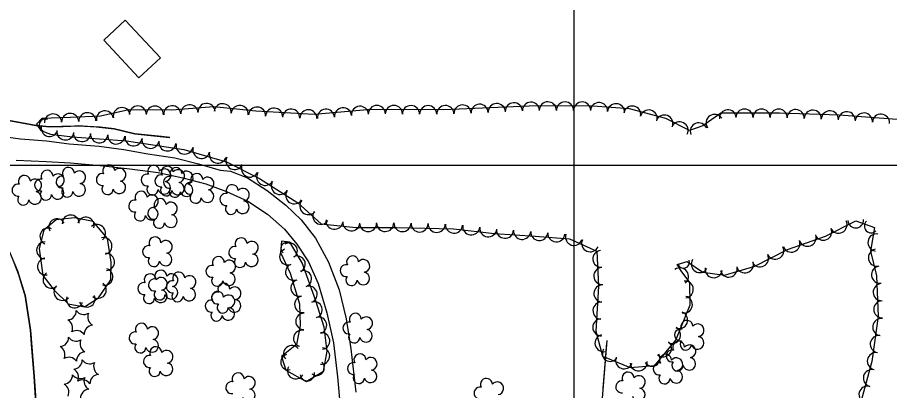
# Model space of a CAD drawing. Extents: x 591954 to 597000, y 198576 to 213500.
# Drawn here: x 594240.2 to 594647.2, y 203395 to 203568.9 of the extents above; entities that cross this region are included whole.
import ezdxf

# ---------------------------------------------------------------- set-up
doc = ezdxf.new("R2010")
doc.units = 0
for name, color, linetype in [('Level 10', 7, 'Continuous'), ('Level 15', 7, 'Continuous'), ('Level 17', 7, 'Continuous'), ('Level 18', 7, 'Continuous'), ('Level 19', 7, 'Continuous')]:
    doc.layers.add(name, color=color, linetype=linetype)

msp = doc.modelspace()

# ---------------------------------------------------------------- linework, layer by layer
at = {"layer": 'Level 10'}
for p, q in [((594500, 203000), (594500, 204500)), ((593000, 203500), (595500, 203500)), ((593000, 203500), (595000, 203500)), ((594500, 202000), (594500, 203500))]:
    msp.add_line(p, q, dxfattribs=at)
at = {"layer": 'Level 15'}
for points in [[(594509.09, 203323.85), (594512.21, 203380.12), (594515.34, 203418.34)], [(594514.44, 203407.25), (594515.25, 203417.17)], [(594513.51, 203395.97), (594514.44, 203407.25)]]:
    msp.add_lwpolyline(points, dxfattribs=at)
at = {"layer": 'Level 17'}
for points in [[(594280.41, 203558.33), (594296.85, 203540.71), (594306.91, 203550.09), (594290.48, 203567.71), (594280.41, 203558.33)], [(594231.2, 203513.68), (594241.65, 203512.36), (594253.68, 203511.34), (594264.34, 203510.08), (594278.25, 203508.87), (594289.79, 203507.41), (594301.01, 203505.41), (594313.63, 203503.51), (594324.65, 203500.74), (594334.7, 203497.79), (594339.53, 203497.31), (594347.49, 203494.09), (594356.64, 203488.22), (594365.46, 203481.34), (594372.54, 203474.51), (594379.33, 203466.01), (594385.33, 203454.86), (594390.37, 203441.98), (594393.52, 203428.47), (594395.81, 203414.35), (594398.06, 203394.15)], [(594239.59, 203502.37), (594253.53, 203501.85), (594264.93, 203501.23), (594278.76, 203499.85), (594292.67, 203498.43), (594305.78, 203496.6), (594317.39, 203494.1), (594328.11, 203491.34), (594337.76, 203487.81), (594347.62, 203483.35), (594356.86, 203477.22), (594364.77, 203470.22), (594370.55, 203463.22), (594376.06, 203454.97), (594380.54, 203444.91), (594384.48, 203431.22), (594387.71, 203417.18), (594389.49, 203401.43), (594390.77, 203387.49)]]:
    msp.add_lwpolyline(points, dxfattribs=at)
at = {"layer": 'Level 18'}
for points in [[(594652.66, 203521.24), (594623.65, 203523.35), (594595.84, 203524.37), (594568.43, 203524.28), (594559.96, 203518.48), (594553.76, 203516.28), (594542.75, 203521.87), (594525.75, 203526.39), (594508.62, 203527.6), (594482.58, 203527.71), (594439.07, 203525.88), (594405.26, 203526.08), (594378.56, 203523.75), (594351.43, 203525.24), (594331.86, 203527.31), (594312.14, 203525.67), (594292.1, 203525.81), (594278.92, 203522.88), (594264.71, 203522.28), (594251.5, 203521.88), (594249.05, 203519.19), (594251.07, 203516.29), (594255.56, 203514.49), (594265.82, 203513.27), (594291.09, 203511.46), (594317.79, 203507.44), (594337.8, 203501.59), (594353.2, 203493.89), (594371.08, 203482.53), (594381.98, 203472.73), (594398.11, 203470.94), (594417.06, 203471.07), (594443.64, 203470.42), (594462.87, 203468.2), (594481.84, 203466.93), (594497.81, 203465.69), (594510.49, 203459.98), (594511.27, 203443.69), (594510.08, 203422.65), (594513.12, 203410.93), (594526.06, 203405.65), (594537.56, 203406.72), (594547.36, 203418.47), (594554.07, 203434.93), (594553.99, 203445.41), (594549.83, 203450.78), (594547.98, 203453.78), (594552.74, 203455.21), (594560.08, 203450.18), (594570.16, 203448.72), (594584.33, 203453.04), (594599.56, 203460.78), (594617.25, 203466.93), (594631.47, 203474.12), (594640.07, 203470.98), (594638.28, 203459.92), (594641.07, 203448.43), (594641.89, 203429.67), (594638.85, 203408.53), (594632.58, 203385)], [(594251.95, 203448.64), (594257.29, 203441.74), (594263.89, 203435.48), (594271.45, 203434.05), (594278.02, 203438.21), (594283.68, 203446.67), (594283.97, 203454.83), (594282.14, 203465.85), (594275.52, 203473.76), (594266.74, 203475.46), (594258.21, 203474.53), (594252.46, 203469.68), (594250.29, 203461.26), (594251.95, 203448.64)], [(594379.43, 203436.84), (594372.97, 203454.59), (594367.26, 203464.21), (594363.42, 203464.6), (594362.94, 203459.33), (594367.44, 203449.67), (594371.75, 203435.37), (594372.16, 203425.23), (594370.32, 203416.38), (594363.44, 203410.89), (594365.42, 203404.43), (594374.96, 203399.2), (594382.98, 203404.04), (594384.75, 203413.3), (594383.25, 203424.57), (594379.43, 203436.84)]]:
    msp.add_lwpolyline(points, dxfattribs=at)
for centre, radius, start, end in [((594288.88, 203522.92), 3.99, 12.1425, 192.1272), ((594296.33, 203523.69), 4, 359.6276, 179.6122), ((594304.31, 203523.63), 4, 359.6276, 179.6122), ((594312.39, 203523.77), 3.99, 2.3054, 182.2901), ((594320.45, 203524.26), 4, 4.7534, 184.7381), ((594328.39, 203524.89), 3.99, 4.2605, 184.2452), ((594335.97, 203524.77), 3.99, 353.9716, 173.9563), ((594343.92, 203523.93), 4, 353.9652, 173.9499), ((594351.93, 203523.2), 3.99, 355.6563, 175.6409), ((594359.95, 203522.68), 4, 356.8648, 176.8495), ((594367.92, 203522.24), 3.99, 356.872, 176.8567), ((594384.16, 203522.14), 4, 4.9911, 184.9757), ((594392.12, 203522.83), 4, 4.9839, 184.9686), ((594400.08, 203523.53), 4, 4.9911, 184.9757), ((594407.89, 203523.91), 3.99, 0.5962, 180.5809), ((594415.84, 203523.92), 4, 359.6778, 179.6624), ((594423.83, 203523.88), 4, 359.6778, 179.6624), ((594431.82, 203523.83), 4, 359.6778, 179.6624), ((594439.87, 203523.9), 3.99, 1.299, 181.2837), ((594447.89, 203524.16), 4, 2.4109, 182.3956), ((594455.87, 203524.49), 4, 2.4109, 182.3956), ((594463.86, 203524.83), 4, 2.4178, 182.4025), ((594471.84, 203525.16), 4, 2.4109, 182.3956), ((594479.81, 203525.47), 3.99, 2.0308, 182.0155), ((594487.71, 203525.6), 4, 359.7782, 179.7628), ((594495.7, 203525.56), 4, 359.7782, 179.7628), ((594503.69, 203525.53), 4, 359.7782, 179.7628), ((594511.55, 203525.27), 3.99, 356.404, 176.3887), ((594519.5, 203524.74), 4, 355.9599, 175.9445), ((594527.09, 203523.67), 3.98, 347.9793, 167.9639), ((594579.45, 203522.23), 4, 0.1941, 180.1788), ((594587.44, 203522.25), 4, 0.1941, 180.1788), ((594595.39, 203522.21), 3.99, 359.1684, 179.1531), ((594256.79, 203519.95), 4, 1.729, 181.7137), ((594264.79, 203520.21), 4, 2.0735, 182.0582), ((594272.79, 203520.53), 4, 2.4109, 182.3956), ((594280.97, 203521.4), 3.98, 9.716, 189.7007), ((594375.95, 203521.91), 3.99, 358.3268, 178.3115), ((594534.74, 203521.83), 3.99, 345.1086, 165.0933), ((594542.09, 203519.45), 3.97, 338.703, 158.6877), ((594565.52, 203519.75), 4, 34.4357, 214.4203), ((594571.69, 203521.97), 3.92, 4.1771, 184.1618), ((594603.33, 203522), 4, 357.9131, 177.8978), ((594611.31, 203521.71), 4, 357.9203, 177.905), ((594619.3, 203521.42), 3.99, 357.9128, 177.8975), ((594627.2, 203520.99), 4, 355.9236, 175.9083), ((594635.16, 203520.42), 4, 355.8444, 175.8291), ((594643.13, 203519.84), 4, 355.8515, 175.8362), ((594253.16, 203518.78), 2.81, 70.0621, 250.0467), ((594255.19, 203517.35), 3.92, 161.5866, 341.5713), ((594549.16, 203516.27), 4, 333.0962, 153.0809), ((594558.11, 203515.84), 3.96, 21.4208, 201.4054), ((594262.47, 203515.78), 3.99, 173.3871, 353.3718), ((594270.33, 203515.04), 4, 175.9021, 355.8868), ((594278.3, 203514.47), 4, 175.895, 355.8796), ((594286.27, 203513.9), 3.99, 175.9016, 355.8863), ((594294.35, 203513.04), 3.99, 171.9973, 351.982), ((594302.27, 203511.89), 4, 171.4414, 351.4261), ((594310.17, 203510.7), 4, 171.4414, 351.4261), ((594318.15, 203509.22), 3.99, 167.6122, 347.5969), ((594326.02, 203507.21), 4, 163.7323, 343.7169), ((594333.69, 203504.97), 4, 163.7323, 343.7169), ((594341.43, 203502.02), 3.99, 154.5798, 334.5645), ((594253.98, 203494.88), 2.78, 1.3946, 209.1675), ((594263.98, 203496.27), 2.78, 1.3946, 209.1675), ((594282.77, 203497.44), 2.78, 1.3946, 209.1675), ((594287.81, 203495.58), 2.97, 278.4237, 139.6575), ((594303.72, 203497.23), 2.78, 1.3946, 209.1675), ((594308.76, 203495.37), 2.97, 278.4237, 139.6575), ((594310.11, 203496.82), 2.78, 1.3946, 209.1675), ((594314.11, 203496.15), 2.78, 1.3946, 209.1675), ((594315.15, 203494.96), 2.97, 278.4237, 139.6575), ((594348.65, 203498.5), 4, 153.433, 333.4177), ((594243.42, 203492.51), 2.78, 1.3946, 209.1675), ((594248.47, 203490.65), 2.97, 278.4237, 139.6575), ((594250.98, 203490.8), 2.78, 78.0716, 279.0826), ((594259.03, 203493.02), 2.97, 278.4237, 139.6575), ((594260.98, 203492.19), 2.78, 78.0716, 279.0826), ((594269.02, 203494.41), 2.97, 278.4237, 139.6575), ((594279.77, 203493.37), 2.78, 78.0716, 279.0826), ((594300.72, 203493.15), 2.78, 78.0716, 279.0826), ((594307.11, 203492.75), 2.78, 78.0716, 279.0826), ((594311.11, 203492.08), 2.78, 78.0716, 279.0826), ((594319.16, 203494.3), 2.97, 278.4237, 139.6575), ((594323.86, 203493.38), 2.78, 1.3946, 209.1675), ((594328.9, 203491.52), 2.97, 278.4237, 139.6575), ((594355.78, 203494.59), 3.99, 149.1424, 329.1271), ((594240.42, 203488.43), 2.78, 78.0716, 279.0826), ((594258.91, 203487.17), 2.97, 196.0745, 79.0477), ((594268.91, 203488.55), 2.97, 196.0745, 79.0477), ((594282.23, 203488.97), 2.61, 140.7797, 358.7123), ((594287.7, 203489.73), 2.97, 196.0745, 79.0477), ((594303.18, 203488.75), 2.61, 140.7797, 358.7123), ((594308.65, 203489.52), 2.97, 196.0745, 79.0477), ((594309.57, 203488.35), 2.61, 140.7797, 358.7123), ((594315.04, 203489.11), 2.97, 196.0745, 79.0477), ((594319.05, 203488.44), 2.97, 196.0745, 79.0477), ((594320.86, 203489.3), 2.78, 78.0716, 279.0826), ((594340.38, 203488.16), 2.78, 1.3946, 209.1675), ((594362.63, 203490.38), 4, 147.5766, 327.5613), ((594242.89, 203484.03), 2.61, 140.7797, 358.7123), ((594248.35, 203484.8), 2.97, 196.0745, 79.0477), ((594253.45, 203486.4), 2.61, 140.7797, 358.7123), ((594263.44, 203487.79), 2.61, 140.7797, 358.7123), ((594297.87, 203485.13), 2.78, 1.3946, 209.1675), ((594302.91, 203483.27), 2.97, 278.4237, 139.6575), ((594313.58, 203487.68), 2.61, 140.7797, 358.7123), ((594323.32, 203484.9), 2.61, 140.7797, 358.7123), ((594328.79, 203485.66), 2.97, 196.0745, 79.0477), ((594337.38, 203484.08), 2.78, 78.0716, 279.0826), ((594345.42, 203486.3), 2.97, 278.4237, 139.6575), ((594369.36, 203486.03), 3.99, 146.8134, 326.7981), ((594294.87, 203481.05), 2.78, 78.0716, 279.0826), ((594306.77, 203481.71), 2.78, 1.3946, 209.1675), ((594311.81, 203479.85), 2.97, 278.4237, 139.6575), ((594345.31, 203480.45), 2.97, 196.0745, 79.0477), ((594375.92, 203480.98), 4, 138.0722, 318.0568), ((594297.33, 203476.65), 2.61, 140.7797, 358.7123), ((594302.8, 203477.42), 2.97, 196.0745, 79.0477), ((594303.77, 203477.63), 2.78, 78.0716, 279.0826), ((594339.84, 203479.68), 2.61, 140.7797, 358.7123), ((594381.83, 203476.32), 3.85, 146.5753, 326.56), ((594258.62, 203471.27), 3.83, 28.1431, 208.1278), ((594265.05, 203472.87), 3.95, 1.4001, 181.3847), ((594272.05, 203471.97), 3.86, 343.0968, 163.0815), ((594306.23, 203473.23), 2.61, 140.7797, 358.7123), ((594311.7, 203474), 2.97, 196.0745, 79.0477), ((594388.13, 203474.15), 3.99, 173.6904, 353.6751), ((594396.02, 203473.37), 3.99, 175.1194, 355.1041), ((594623.33, 203472.34), 4, 206.8132, 26.7979), ((594631.36, 203474.44), 3.67, 183.8872, 3.8719), ((594638.57, 203471.7), 3.18, 134.8739, 314.8585), ((594254.5, 203466.91), 3.83, 65.0731, 245.0577), ((594277.3, 203468.38), 3.99, 309.9144, 129.8991), ((594403.8, 203473.07), 4, 180.3949, 0.3796), ((594411.79, 203473.13), 4, 180.3949, 0.3796), ((594419.84, 203473.07), 3.99, 178.8744, 358.8591), ((594427.83, 203472.9), 4, 178.6019, 358.5866), ((594435.82, 203472.7), 4, 178.6019, 358.5866), ((594443.89, 203472.31), 3.99, 175.9333, 355.918), ((594451.93, 203471.56), 4, 173.4315, 353.4161), ((594459.86, 203470.67), 3.99, 173.6762, 353.6609), ((594467.72, 203469.97), 3.99, 176.1965, 356.1811), ((594475.69, 203469.44), 4, 176.2041, 356.1888), ((594483.68, 203468.88), 3.99, 175.7432, 355.7279), ((594616.22, 203469.05), 3.99, 202.8863, 22.871), ((594280.37, 203462.37), 3.92, 283.4025, 103.3872), ((594304.36, 203463.85), 2.78, 1.3946, 209.1675), ((594344.56, 203463.42), 2.78, 1.3946, 209.1675), ((594491.65, 203468.27), 4, 175.5644, 355.5491), ((594499.87, 203466.58), 3.95, 161.5429, 341.5275), ((594507.46, 203463.64), 3.99, 155.775, 335.7597), ((594608.9, 203466.24), 4, 199.1887, 19.1734), ((594641.06, 203463.99), 4, 80.7953, 260.78), ((594253.05, 203460.33), 3.92, 88.9252, 268.9099), ((594301.36, 203459.77), 2.78, 78.0716, 279.0826), ((594309.41, 203461.99), 2.97, 278.4237, 139.6575), ((594341.56, 203459.34), 2.78, 78.0716, 279.0826), ((594349.6, 203461.56), 2.97, 278.4237, 139.6575), ((594365.87, 203461.26), 2.74, 49.6602, 229.6449), ((594367.1, 203460.13), 3.7, 305.0985, 125.0832), ((594593.83, 203460.21), 4, 206.9415, 26.9262), ((594601.35, 203463.51), 3.99, 200.5141, 20.4988), ((594281.48, 203454.93), 3.97, 274.085, 94.0697), ((594303.83, 203455.37), 2.61, 140.7797, 358.7123), ((594309.29, 203456.14), 2.97, 196.0745, 79.0477), ((594333.93, 203454.65), 2.78, 1.3946, 209.1675), ((594349.49, 203455.71), 2.97, 196.0745, 79.0477), ((594366.27, 203457.33), 3.79, 112.0604, 292.0451), ((594370.68, 203453.91), 3.82, 295.8986, 115.8832), ((594396.56, 203454.96), 2.78, 1.3946, 209.1675), ((594512.6, 203456.35), 3.92, 94.5498, 274.5345), ((594586.71, 203456.62), 3.99, 206.6144, 26.5991), ((594641.24, 203456.94), 3.98, 102.3404, 282.3251), ((594253.48, 203452.82), 3.94, 97.5014, 277.4861), ((594330.93, 203450.58), 2.78, 78.0716, 279.0826), ((594338.98, 203452.8), 2.97, 278.4237, 139.6575), ((594344.02, 203454.94), 2.61, 140.7797, 358.7123), ((594369.08, 203450.21), 3.83, 110.8108, 290.7955), ((594393.56, 203450.89), 2.78, 78.0716, 279.0826), ((594401.6, 203453.11), 2.97, 278.4237, 139.6575), ((594550.98, 203454.88), 2.84, 196.6325, 16.6171), ((594558.58, 203453.93), 3.96, 148.0598, 328.0445), ((594579.65, 203453.8), 4, 196.948, 16.9327), ((594642.7, 203448.99), 3.98, 98.5117, 278.4964), ((594256.09, 203446.69), 3.99, 127.7156, 307.7003), ((594280.85, 203447.99), 3.84, 254.0007, 73.9854), ((594302.11, 203446.61), 2.78, 1.3946, 209.1675), ((594307.08, 203448.31), 2.78, 1.3946, 209.1675), ((594312.12, 203446.45), 2.97, 278.4237, 139.6575), ((594315.43, 203447.44), 2.78, 1.3946, 209.1675), ((594338.87, 203446.94), 2.97, 196.0745, 79.0477), ((594373.58, 203447.05), 3.84, 290.0201, 110.0048), ((594401.49, 203447.25), 2.97, 196.0745, 79.0477), ((594513.14, 203448.39), 4, 92.7411, 272.7258), ((594549.35, 203448.19), 3.99, 306.148, 126.1327), ((594565.09, 203451.57), 4, 171.7386, 351.7233), ((594572.14, 203451.79), 3.94, 192.5388, 12.5235), ((594277.68, 203441.89), 3.94, 232.3814, 52.3661), ((594299.11, 203442.53), 2.78, 78.0716, 279.0826), ((594304.08, 203444.23), 2.78, 78.0716, 279.0826), ((594307.15, 203444.75), 2.97, 278.4237, 139.6575), ((594312.43, 203443.36), 2.78, 78.0716, 279.0826), ((594320.47, 203445.58), 2.97, 278.4237, 139.6575), ((594333.4, 203446.18), 2.61, 140.7797, 358.7123), ((594336.5, 203442.19), 2.78, 1.3946, 209.1675), ((594371.6, 203442.83), 3.84, 106.7942, 286.7788), ((594396.02, 203446.49), 2.61, 140.7797, 358.7123), ((594551.68, 203442.13), 3.91, 274.8408, 94.8254), ((594643.49, 203440.85), 3.99, 92.5187, 272.5034), ((594261.19, 203440.98), 3.98, 135.8316, 315.8163), ((594306.54, 203439.83), 2.61, 140.7797, 358.7123), ((594307.04, 203438.9), 2.97, 196.0745, 79.0477), ((594312.01, 203440.6), 2.97, 196.0745, 79.0477), ((594320.36, 203439.73), 2.97, 196.0745, 79.0477), ((594333.5, 203438.11), 2.78, 78.0716, 279.0826), ((594333.57, 203438.43), 2.78, 1.3946, 209.1675), ((594341.54, 203440.33), 2.97, 278.4237, 139.6575), ((594376.2, 203439.84), 3.84, 290.0157, 110.0003), ((594513.14, 203440.21), 3.99, 87.223, 267.2077), ((594266.91, 203437.45), 3.88, 162.0988, 342.0835), ((594272.61, 203437.73), 3.82, 204.6224, 24.6071), ((594301.57, 203438.13), 2.61, 140.7797, 358.7123), ((594314.89, 203438.96), 2.61, 140.7797, 358.7123), ((594330.57, 203434.35), 2.78, 78.0716, 279.0826), ((594338.62, 203436.57), 2.97, 278.4237, 139.6575), ((594341.43, 203434.48), 2.97, 196.0745, 79.0477), ((594373.33, 203435.11), 3.81, 98.6359, 278.6206), ((594551.21, 203435.02), 3.92, 257.6739, 77.6586), ((594643.76, 203432.83), 3.99, 91.3369, 271.3216), ((594335.96, 203433.71), 2.61, 140.7797, 358.7123), ((594338.51, 203430.72), 2.97, 196.0745, 79.0477), ((594378.66, 203432.63), 3.79, 287.277, 107.2617), ((594512.72, 203432.22), 3.99, 86.7713, 266.756), ((594263.33, 203432.16), 4.3, 275.2113, 0.9762), ((594271.14, 203434.72), 4.3, 215.2113, 300.9762), ((594277.26, 203429.22), 4.3, 155.2113, 240.9762), ((594333.04, 203429.95), 2.61, 140.7797, 358.7123), ((594373.85, 203427.2), 3.82, 88.9488, 268.9335), ((594380.68, 203425.4), 3.83, 284.2346, 104.2193), ((594397.84, 203428.23), 2.78, 1.3946, 209.1675), ((594402.88, 203426.37), 2.97, 278.4237, 139.6575), ((594548.93, 203427.85), 4, 247.828, 67.8127), ((594643.27, 203424.54), 4, 81.8329, 261.8176), ((594261.63, 203424.12), 4.3, 335.2113, 60.9762), ((594275.57, 203421.18), 4.3, 95.2113, 180.9762), ((594298.05, 203423.59), 2.78, 1.3946, 209.1675), ((594303.1, 203421.74), 2.97, 278.4237, 139.6575), ((594394.84, 203424.16), 2.78, 78.0716, 279.0826), ((594512.6, 203424.46), 3.96, 91.8331, 271.8178), ((594552.58, 203424.93), 2.78, 1.3946, 209.1675), ((594557.62, 203423.07), 2.97, 278.4237, 139.6575), ((594267.75, 203418.63), 4.3, 35.2113, 120.9762), ((594295.05, 203419.52), 2.78, 78.0716, 279.0826), ((594372.79, 203419.27), 3.79, 75.9163, 255.901), ((594382.08, 203418.12), 3.84, 277.5875, 97.5722), ((594397.3, 203419.76), 2.61, 140.7797, 358.7123), ((594402.77, 203420.52), 2.97, 196.0745, 79.0477), ((594513.68, 203417.1), 4, 104.557, 284.5417), ((594545.67, 203420.85), 3.95, 241.8571, 61.8418), ((594549.58, 203420.86), 2.78, 78.0716, 279.0826), ((594642.13, 203416.63), 4, 81.8329, 261.8176), ((594259.74, 203419.75), 4.3, 275.2113, 0.9762), ((594267.56, 203422.3), 4.3, 215.2113, 300.9762), ((594273.68, 203416.81), 4.3, 155.2113, 240.9762), ((594297.52, 203415.12), 2.61, 140.7797, 358.7123), ((594302.99, 203415.88), 2.97, 196.0745, 79.0477), ((594541.46, 203414.66), 3.99, 230.1571, 50.1418), ((594548.72, 203415.16), 2.78, 1.3946, 209.1675), ((594552.04, 203416.46), 2.61, 140.7797, 358.7123), ((594553.76, 203413.3), 2.97, 278.4237, 139.6575), ((594557.51, 203417.22), 2.97, 196.0745, 79.0477), ((594258.05, 203411.7), 4.3, 335.2113, 60.9762), ((594271.98, 203408.77), 4.3, 95.2113, 180.9762), ((594304.74, 203412.6), 2.78, 1.3946, 209.1675), ((594309.79, 203410.74), 2.97, 278.4237, 139.6575), ((594368.2, 203412.11), 3.84, 38.6208, 218.6055), ((594382.09, 203411.07), 3.81, 262.2679, 82.2526), ((594516.82, 203412.27), 3.7, 146.3541, 326.3388), ((594545.72, 203411.08), 2.78, 78.0716, 279.0826), ((594640.77, 203408.66), 3.99, 78.8668, 258.8515), ((594264.17, 203406.21), 4.3, 35.2113, 120.9762), ((594266.07, 203409.18), 4.3, 275.2113, 0.9762), ((594273.89, 203411.73), 4.3, 215.2113, 300.9762), ((594301.74, 203408.52), 2.78, 78.0716, 279.0826), ((594366.64, 203408.24), 3.6, 103.7814, 283.7661), ((594379.87, 203405.53), 3.52, 229.8904, 49.875), ((594399.98, 203409.31), 2.78, 1.3946, 209.1675), ((594405.02, 203407.45), 2.97, 278.4237, 139.6575), ((594523.3, 203409.08), 3.99, 158.3838, 338.3685), ((594530.02, 203408.12), 3.99, 185.3229, 5.3075), ((594536.34, 203409.99), 3.7, 211.3458, 31.3305), ((594542.63, 203409.13), 2.78, 1.3946, 209.1675), ((594547.68, 203407.28), 2.97, 278.4237, 139.6575), ((594548.18, 203406.69), 2.61, 140.7797, 358.7123), ((594553.65, 203407.45), 2.97, 196.0745, 79.0477), ((594264.38, 203401.13), 4.3, 335.2113, 60.9762), ((594280, 203406.24), 4.3, 155.2113, 240.9762), ((594304.21, 203404.12), 2.61, 140.7797, 358.7123), ((594309.67, 203404.89), 2.97, 196.0745, 79.0477), ((594369.99, 203404.21), 3.84, 151.2446, 331.2293), ((594396.98, 203405.23), 2.78, 78.0716, 279.0826), ((594404.91, 203401.6), 2.97, 196.0745, 79.0477), ((594539.63, 203405.06), 2.78, 78.0716, 279.0826), ((594547.57, 203401.42), 2.97, 196.0745, 79.0477), ((594638.94, 203400.75), 4, 75.0739, 255.0586), ((594261.58, 203402.26), 4.3, 275.2113, 0.9762), ((594269.39, 203404.82), 4.3, 215.2113, 300.9762), ((594275.51, 203399.33), 4.3, 155.2113, 240.9762), ((594278.31, 203398.2), 4.3, 95.2113, 180.9762), ((594343.17, 203400.42), 2.78, 1.3946, 209.1675), ((594348.21, 203398.57), 2.97, 278.4237, 139.6575), ((594375.43, 203402.86), 3.36, 188.9421, 8.9268), ((594399.44, 203400.83), 2.61, 140.7797, 358.7123), ((594459.01, 203397.86), 2.78, 1.3946, 209.1675), ((594525.15, 203400.81), 2.78, 1.3946, 209.1675), ((594530.19, 203398.95), 2.97, 278.4237, 139.6575), ((594542.1, 203400.66), 2.61, 140.7797, 358.7123), ((594259.88, 203394.22), 4.3, 335.2113, 60.9762), ((594270.49, 203395.64), 4.3, 35.2113, 120.9762), ((594340.17, 203396.35), 2.78, 78.0716, 279.0826), ((594456.01, 203393.79), 2.78, 78.0716, 279.0826), ((594464.05, 203396.01), 2.97, 278.4237, 139.6575), ((594522.15, 203396.73), 2.78, 78.0716, 279.0826), ((594530.08, 203393.1), 2.97, 196.0745, 79.0477), ((594636.88, 203393.03), 4, 75.0652, 255.0498), ((594273.82, 203391.28), 4.3, 95.2113, 180.9762), ((594348.1, 203392.71), 2.97, 196.0745, 79.0477)]:
    msp.add_arc(centre, radius, start, end, dxfattribs=at)
at = {"layer": 'Level 19'}
for p, q in [((594278.79, 203517.74), (594272.8, 203518.16)), ((594311.33, 203512.99), (594307.39, 203513.38)), ((594240.74, 203448.93), (594238.56, 203454.51)), ((594242.56, 203443.21), (594240.74, 203448.93))]:
    msp.add_line(p, q, dxfattribs=at)
for points in [[(594260.81, 203518.14), (594255.23, 203517.95), (594248.72, 203518.57), (594242.12, 203519.77), (594236.08, 203520.95), (594231.92, 203522.39), (594228.39, 203524.42)], [(594228.63, 203523.88), (594231.92, 203522.39), (594236.08, 203520.95), (594242.12, 203519.77), (594248.72, 203518.57), (594255.23, 203517.95), (594261.46, 203518.16), (594268.74, 203518.37), (594276.93, 203517.95), (594285.31, 203517.01), (594294.92, 203514.62), (594311.33, 203512.99)], [(594266.81, 203518.31), (594261.46, 203518.16), (594260.81, 203518.14)], [(594272.8, 203518.16), (594268.74, 203518.37), (594266.81, 203518.31)], [(594307.39, 203513.38), (594294.92, 203514.62), (594285.31, 203517.01), (594278.79, 203517.74)], [(594230.81, 203492.35), (594231.71, 203475.48), (594235.48, 203461.76), (594240.15, 203450.78), (594243.8, 203439.3), (594246.22, 203423.17), (594247.95, 203401.56), (594249.3, 203381.45), (594250.29, 203371.86), (594250.21, 203360.87)], [(594246.91, 203414.61), (594246.22, 203423.17), (594243.8, 203439.3), (594242.56, 203443.21)], [(594249.28, 203381.7), (594247.95, 203401.56), (594246.91, 203414.61)]]:
    msp.add_lwpolyline(points, dxfattribs=at)

doc.saveas('drawing.dxf')
